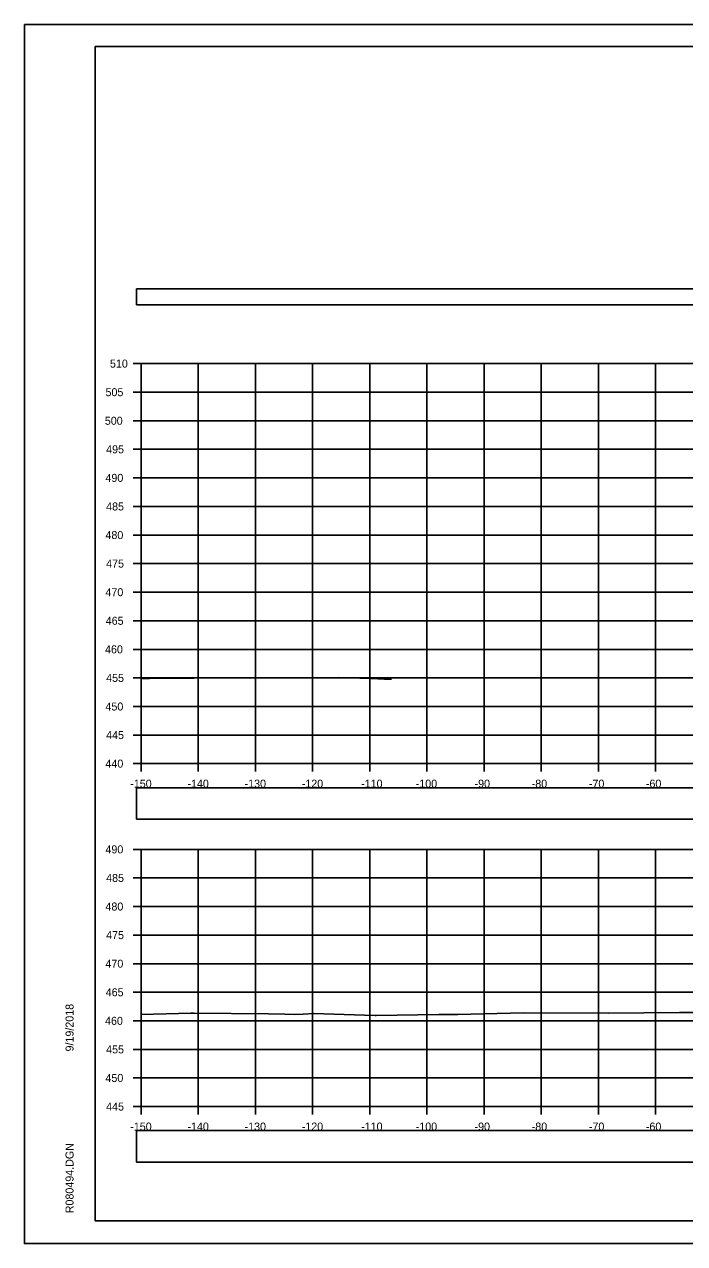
# Model space of a CAD drawing. Extents: x 1376273 to 1384221, y 378927 to 384592.
# Drawn here: x 1383887.5 to 1384003, y 380965.2 to 381178.5 of the extents above; entities that cross this region are included whole.
import ezdxf

# ---------------------------------------------------------------- set-up
doc = ezdxf.new("R2010")
doc.units = 0
for name, color, linetype in [('R_Axis', 7, 'Continuous'), ('R_Axis Annot', 7, 'Continuous'), ('R_Border', 7, 'Continuous'), ('R_Exist Surface', 7, 'Continuous'), ('R_Grid', 7, 'Continuous'), ('R_No Plot', 7, 'Continuous')]:
    doc.layers.add(name, color=color, linetype=linetype)

msp = doc.modelspace()

# ---------------------------------------------------------------- linework, layer by layer
at = {"layer": 'R_Axis'}
for p, q in [((1383906.51, 381119.17), (1383907.91, 381119.17)), ((1383907.91, 381049.17), (1383907.91, 381119.17)), ((1383906.51, 381114.17), (1383907.91, 381114.17)), ((1383906.51, 381109.17), (1383907.91, 381109.17)), ((1383906.51, 381104.17), (1383907.91, 381104.17)), ((1383906.51, 381099.17), (1383907.91, 381099.17)), ((1383906.51, 381094.17), (1383907.91, 381094.17)), ((1383906.51, 381089.17), (1383907.91, 381089.17)), ((1383906.51, 381084.17), (1383907.91, 381084.17)), ((1383906.51, 381079.17), (1383907.91, 381079.17)), ((1383906.51, 381074.17), (1383907.91, 381074.17)), ((1383906.51, 381069.17), (1383907.91, 381069.17)), ((1383906.51, 381064.17), (1383907.91, 381064.17)), ((1383906.51, 381059.17), (1383907.91, 381059.17)), ((1383906.51, 381054.17), (1383907.91, 381054.17)), ((1383906.51, 381049.17), (1383907.91, 381049.17)), ((1383907.91, 381049.17), (1384207.91, 381049.17)), ((1383907.91, 381047.77), (1383907.91, 381049.17)), ((1383917.91, 381047.77), (1383917.91, 381049.17)), ((1383927.91, 381047.77), (1383927.91, 381049.17)), ((1383937.91, 381047.77), (1383937.91, 381049.17)), ((1383947.91, 381047.77), (1383947.91, 381049.17)), ((1383957.91, 381047.77), (1383957.91, 381049.17)), ((1383967.91, 381047.77), (1383967.91, 381049.17)), ((1383977.91, 381047.77), (1383977.91, 381049.17)), ((1383987.91, 381047.77), (1383987.91, 381049.17)), ((1383997.91, 381047.77), (1383997.91, 381049.17)), ((1383906.51, 381034.17), (1383907.91, 381034.17)), ((1383907.91, 380989.17), (1383907.91, 381034.17)), ((1383906.51, 381029.17), (1383907.91, 381029.17)), ((1383906.51, 381024.17), (1383907.91, 381024.17)), ((1383906.51, 381019.17), (1383907.91, 381019.17)), ((1383906.51, 381014.17), (1383907.91, 381014.17)), ((1383906.51, 381009.17), (1383907.91, 381009.17)), ((1383906.51, 381004.17), (1383907.91, 381004.17)), ((1383906.51, 380999.17), (1383907.91, 380999.17)), ((1383906.51, 380994.17), (1383907.91, 380994.17)), ((1383906.51, 380989.17), (1383907.91, 380989.17)), ((1383907.91, 380989.17), (1384207.91, 380989.17)), ((1383907.91, 380987.77), (1383907.91, 380989.17)), ((1383917.91, 380987.77), (1383917.91, 380989.17)), ((1383927.91, 380987.77), (1383927.91, 380989.17)), ((1383937.91, 380987.77), (1383937.91, 380989.17)), ((1383947.91, 380987.77), (1383947.91, 380989.17)), ((1383957.91, 380987.77), (1383957.91, 380989.17)), ((1383967.91, 380987.77), (1383967.91, 380989.17)), ((1383977.91, 380987.77), (1383977.91, 380989.17)), ((1383987.91, 380987.77), (1383987.91, 380989.17)), ((1383997.91, 380987.77), (1383997.91, 380989.17))]:
    msp.add_line(p, q, dxfattribs=at)
at = {"layer": 'R_Axis Annot'}
for points in [[(1383907.13, 381129.43), (1384208.93, 381129.43), (1384208.93, 381132.25), (1383907.13, 381132.25)], [(1383907.13, 381039.44), (1384208.93, 381039.44), (1384208.93, 381044.96), (1383907.13, 381044.96)], [(1383907.13, 380979.43), (1384208.93, 380979.43), (1384208.93, 380984.96), (1383907.13, 380984.96)]]:
    msp.add_lwpolyline(points, close=True, dxfattribs=at)
at = {"layer": 'R_Border'}
for p, q in [((1383899.91, 381174.63), (1384216.09, 381174.63)), ((1383899.91, 380969.17), (1383899.91, 381174.63)), ((1383899.91, 380969.17), (1383899.91, 380969.17)), ((1384216.09, 380969.17), (1383899.91, 380969.17))]:
    msp.add_line(p, q, dxfattribs=at)
at = {"layer": 'R_Exist Surface'}
for points in [[(1383907.91, 381064.03), (1383909.39, 381064.09), (1383924.91, 381064.17), (1383925.83, 381064.16), (1383926.95, 381064.13), (1383929.62, 381064.16), (1383942.39, 381064.25), (1383948.11, 381064.07), (1383950.51, 381063.94), (1383951.74, 381063.94)], [(1383907.91, 381005.26), (1383916.64, 381005.49), (1383916.92, 381005.49), (1383917.01, 381005.5), (1383917.21, 381005.49), (1383930.23, 381005.39), (1383933.05, 381005.31), (1383934.8, 381005.26), (1383936.28, 381005.32), (1383938.07, 381005.48), (1383948.78, 381005.13), (1383949.03, 381005.13), (1383959.98, 381005.26), (1383963.31, 381005.28), (1383974.84, 381005.57), (1383989.63, 381005.53), (1383995.89, 381005.54), (1384002.12, 381005.61), (1384006.38, 381005.64)]]:
    msp.add_lwpolyline(points, dxfattribs=at)
at = {"layer": 'R_Grid'}
for p, q in [((1383907.91, 381119.17), (1384207.91, 381119.17)), ((1383907.91, 381049.17), (1383907.91, 381119.17)), ((1383907.91, 381119.17), (1384207.91, 381119.17)), ((1383907.91, 381049.17), (1383907.91, 381119.17)), ((1383917.91, 381049.17), (1383917.91, 381119.17)), ((1383917.91, 381049.17), (1383917.91, 381119.17)), ((1383927.91, 381049.17), (1383927.91, 381119.17)), ((1383927.91, 381049.17), (1383927.91, 381119.17)), ((1383937.91, 381049.17), (1383937.91, 381119.17)), ((1383937.91, 381049.17), (1383937.91, 381119.17)), ((1383947.91, 381049.17), (1383947.91, 381119.17)), ((1383947.91, 381049.17), (1383947.91, 381119.17)), ((1383957.91, 381049.17), (1383957.91, 381119.17)), ((1383957.91, 381049.17), (1383957.91, 381119.17)), ((1383967.91, 381049.17), (1383967.91, 381119.17)), ((1383967.91, 381049.17), (1383967.91, 381119.17)), ((1383977.91, 381049.17), (1383977.91, 381119.17)), ((1383977.91, 381049.17), (1383977.91, 381119.17)), ((1383987.91, 381049.17), (1383987.91, 381119.17)), ((1383987.91, 381049.17), (1383987.91, 381119.17)), ((1383997.91, 381049.17), (1383997.91, 381119.17)), ((1383997.91, 381049.17), (1383997.91, 381119.17)), ((1383907.91, 381114.17), (1384207.91, 381114.17)), ((1383907.91, 381114.17), (1384207.91, 381114.17)), ((1383907.91, 381109.17), (1384207.91, 381109.17)), ((1383907.91, 381109.17), (1384207.91, 381109.17)), ((1383907.91, 381104.17), (1384207.91, 381104.17)), ((1383907.91, 381104.17), (1384207.91, 381104.17)), ((1383907.91, 381099.17), (1384207.91, 381099.17)), ((1383907.91, 381099.17), (1384207.91, 381099.17)), ((1383907.91, 381094.17), (1384207.91, 381094.17)), ((1383907.91, 381094.17), (1384207.91, 381094.17)), ((1383907.91, 381089.17), (1384207.91, 381089.17)), ((1383907.91, 381089.17), (1384207.91, 381089.17)), ((1383907.91, 381084.17), (1384207.91, 381084.17)), ((1383907.91, 381084.17), (1384207.91, 381084.17)), ((1383907.91, 381079.17), (1384207.91, 381079.17)), ((1383907.91, 381079.17), (1384207.91, 381079.17)), ((1383907.91, 381074.17), (1384207.91, 381074.17)), ((1383907.91, 381074.17), (1384207.91, 381074.17)), ((1383907.91, 381069.17), (1384207.91, 381069.17)), ((1383907.91, 381069.17), (1384207.91, 381069.17)), ((1383907.91, 381064.17), (1384207.91, 381064.17)), ((1383907.91, 381064.17), (1384207.91, 381064.17)), ((1383907.91, 381059.17), (1384207.91, 381059.17)), ((1383907.91, 381059.17), (1384207.91, 381059.17)), ((1383907.91, 381054.17), (1384207.91, 381054.17)), ((1383907.91, 381054.17), (1384207.91, 381054.17)), ((1383907.91, 381049.17), (1384207.91, 381049.17)), ((1383907.91, 381049.17), (1384207.91, 381049.17)), ((1383907.91, 381034.17), (1384207.91, 381034.17)), ((1383907.91, 380989.17), (1383907.91, 381034.17)), ((1383917.91, 380989.17), (1383917.91, 381034.17)), ((1383927.91, 380989.17), (1383927.91, 381034.17)), ((1383937.91, 380989.17), (1383937.91, 381034.17)), ((1383947.91, 380989.17), (1383947.91, 381034.17)), ((1383957.91, 380989.17), (1383957.91, 381034.17)), ((1383967.91, 380989.17), (1383967.91, 381034.17)), ((1383977.91, 380989.17), (1383977.91, 381034.17)), ((1383987.91, 380989.17), (1383987.91, 381034.17)), ((1383997.91, 380989.17), (1383997.91, 381034.17)), ((1383907.91, 381029.17), (1384207.91, 381029.17)), ((1383907.91, 381024.17), (1384207.91, 381024.17)), ((1383907.91, 381019.17), (1384207.91, 381019.17)), ((1383907.91, 381014.17), (1384207.91, 381014.17)), ((1383907.91, 381009.17), (1384207.91, 381009.17)), ((1383907.91, 381004.17), (1384207.91, 381004.17)), ((1383907.91, 380999.17), (1384207.91, 380999.17)), ((1383907.91, 380994.17), (1384207.91, 380994.17)), ((1383907.91, 380989.17), (1384207.91, 380989.17))]:
    msp.add_line(p, q, dxfattribs=at)
at = {"layer": 'R_No Plot'}
for p, q in [((1383887.51, 381178.52), (1384220.84, 381178.52)), ((1383887.51, 380965.19), (1384220.84, 380965.19))]:
    msp.add_line(p, q, dxfattribs=at)
for points in [[(1383887.5, 381178.52), (1384220.84, 381178.52), (1384220.84, 380965.19), (1383887.5, 380965.19)], [(1384133.83, 381174.63), (1384133.83, 381164.75), (1384169.56, 381164.75), (1384169.56, 381161.83), (1384192.76, 381161.83), (1384192.76, 381137.5), (1384216.09, 381137.5), (1384216.09, 380969.17), (1383899.91, 380969.17), (1383899.91, 381174.63)]]:
    msp.add_lwpolyline(points, close=True, dxfattribs=at)

# ---------------------------------------------------------------- texts
at = {"layer": 'R_Axis Annot'}
for s, p in [('510', (1383902.47, 381118.47)), ('505', (1383901.69, 381113.47)), ('500', (1383901.57, 381108.47)), ('495', (1383901.8, 381103.47)), ('490', (1383901.68, 381098.47)), ('485', (1383901.8, 381093.47)), ('480', (1383901.68, 381088.47)), ('475', (1383901.8, 381083.47)), ('470', (1383901.68, 381078.47)), ('465', (1383901.73, 381073.47)), ('460', (1383901.61, 381068.47)), ('455', (1383901.8, 381063.47)), ('450', (1383901.68, 381058.47)), ('445', (1383901.8, 381053.47)), ('440', (1383901.68, 381048.47)), ('-150', (1383906.02, 381044.97)), ('-140', (1383916.02, 381044.97)), ('-130', (1383926.02, 381044.97)), ('-120', (1383936.02, 381044.97)), ('-110', (1383946.41, 381044.97)), ('-100', (1383955.96, 381044.97)), ('-90', (1383966.25, 381044.97)), ('-80', (1383976.25, 381044.97)), ('-70', (1383986.25, 381044.97)), ('-60', (1383996.22, 381044.97)), ('490', (1383901.68, 381033.47)), ('485', (1383901.8, 381028.47)), ('480', (1383901.68, 381023.47)), ('475', (1383901.8, 381018.47)), ('470', (1383901.68, 381013.47)), ('465', (1383901.73, 381008.47)), ('460', (1383901.61, 381003.47)), ('455', (1383901.8, 380998.47)), ('450', (1383901.68, 380993.47)), ('445', (1383901.8, 380988.47)), ('-150', (1383906.02, 380984.97)), ('-140', (1383916.02, 380984.97)), ('-130', (1383926.02, 380984.97)), ('-120', (1383936.02, 380984.97)), ('-110', (1383946.41, 380984.97)), ('-100', (1383955.96, 380984.97)), ('-90', (1383966.25, 380984.97)), ('-80', (1383976.25, 380984.97)), ('-70', (1383986.25, 380984.97)), ('-60', (1383996.22, 380984.97))]:
    msp.add_text(s, height=1.4, dxfattribs=at).set_placement(p)
at = {"layer": 'R_Border'}
for s, p in [('9/19/2018', (1383896.1, 380998.81)), ('R080494.DGN', (1383896.1, 380970.5))]:
    msp.add_text(s, height=1.4, rotation=90, dxfattribs=at).set_placement(p)

doc.saveas('drawing.dxf')
